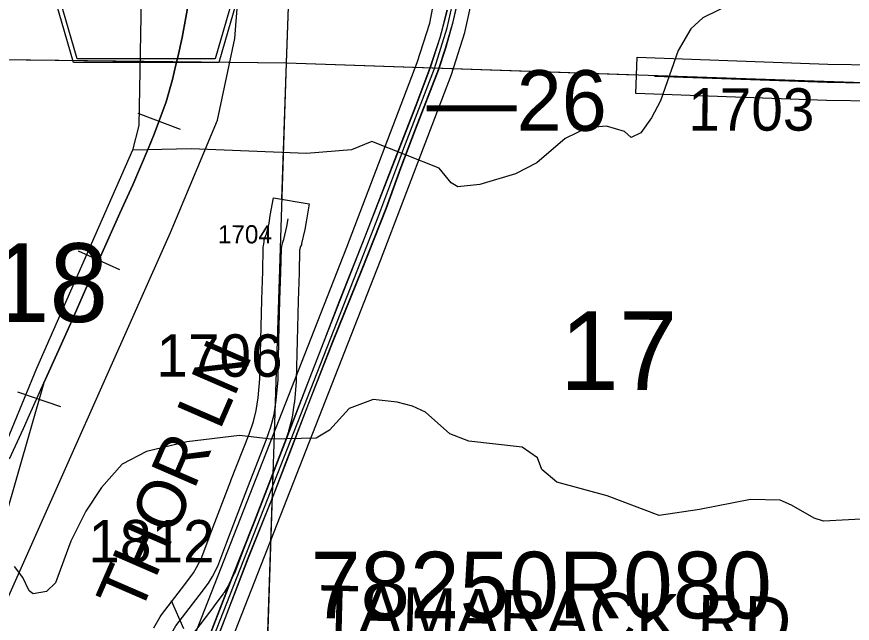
# Model space of a CAD drawing. Extents: x -132.8 to -73.3, y -60 to -26.
# Drawn here: x -109.082 to -107.703, y -35.654 to -34.652 of the extents above; entities that cross this region are included whole.
import ezdxf

# ---------------------------------------------------------------- set-up
doc = ezdxf.new("R2010")
doc.units = 0
for name, color, linetype in [('tdCoDivCarto', 7, 'Continuous'), ('tdCoHydroRiver', 7, 'Continuous'), ('tdCoInt', 7, 'Continuous'), ('tdCoIntCL', 7, 'Continuous'), ('tdCoIntRte', 7, 'Continuous'), ('tdCoPrimary', 7, 'Continuous'), ('tdCoRRCL', 7, 'Continuous'), ('tdCoSecRdNmbr', 7, 'Continuous'), ('tdCoSecRdTxt', 7, 'Continuous'), ('tdCoSecRteBand', 7, 'Continuous'), ('tdCoSecRteCL', 7, 'Continuous'), ('tdCoSectLine', 7, 'Continuous'), ('tdCoSectLinePart', 7, 'Continuous'), ('tdCoSectNmbr', 7, 'Continuous'), ('tdCoShieldCoRteHrd', 7, 'Continuous'), ('tdCoStrucDivPri', 7, 'Continuous'), ('tdCoStrucPriMaintName', 7, 'Continuous'), ('tdCoSurfEarth', 7, 'Continuous'), ('tdCoSurfGravel', 7, 'Continuous'), ('tdStHwyIntRefPost1', 7, 'Continuous')]:
    doc.layers.add(name, color=color, linetype=linetype)

msp = doc.modelspace()

# ---------------------------------------------------------------- linework, layer by layer
at = {"layer": 'tdCoDivCarto'}
for p, q in [((-108.3619, -34.6607), (-108.349, -34.604)), ((-108.3719, -34.6416), (-108.384, -34.687)), ((-108.3742, -34.7041), (-108.3619, -34.6607)), ((-108.384, -34.687), (-108.4, -34.7368)), ((-108.3858, -34.7394), (-108.3742, -34.7041)), ((-108.4, -34.7368), (-108.4234, -34.7984)), ((-108.4238, -34.8373), (-108.3858, -34.7394)), ((-108.4234, -34.7984), (-108.4629, -34.9003)), ((-108.4482, -34.9012), (-108.4238, -34.8373)), ((-108.4629, -34.9003), (-108.5078, -35.0157)), ((-108.4723, -34.9685), (-108.4482, -34.9012)), ((-108.512, -35.0684), (-108.4723, -34.9685)), ((-108.5078, -35.0157), (-108.5492, -35.1208)), ((-108.5609, -35.1895), (-108.512, -35.0684)), ((-108.5492, -35.1208), (-108.5766, -35.191)), ((-108.6001, -35.2901), (-108.5609, -35.1895)), ((-108.5766, -35.191), (-108.5985, -35.248)), ((-108.5985, -35.248), (-108.6402, -35.3558)), ((-108.6373, -35.387), (-108.6001, -35.2901)), ((-108.6402, -35.3558), (-108.69, -35.4857)), ((-108.659, -35.444), (-108.6373, -35.387)), ((-108.7, -35.546), (-108.659, -35.444)), ((-108.69, -35.4857), (-108.7297, -35.5854)), ((-108.7377, -35.6442), (-108.7, -35.546)), ((-108.7297, -35.5854), (-108.7768, -35.7067)), ((-108.7651, -35.7143), (-108.7377, -35.6442))]:
    msp.add_line(p, q, dxfattribs=at)
for points in [[(-108.7651, -35.7143), (-108.7377, -35.6442), (-108.7, -35.546), (-108.659, -35.444), (-108.6373, -35.387), (-108.6001, -35.2901), (-108.5609, -35.1895), (-108.512, -35.0684), (-108.4723, -34.9685), (-108.4482, -34.9012), (-108.4238, -34.8373), (-108.3858, -34.7394), (-108.3742, -34.7041), (-108.3619, -34.6607), (-108.349, -34.604)], [(-108.7651, -35.7143), (-108.7377, -35.6442), (-108.7, -35.546), (-108.659, -35.444), (-108.6373, -35.387), (-108.6001, -35.2901), (-108.5609, -35.1895), (-108.512, -35.0684), (-108.4723, -34.9685), (-108.4482, -34.9012), (-108.4238, -34.8373), (-108.3858, -34.7394), (-108.3742, -34.7041), (-108.3619, -34.6607), (-108.349, -34.604)], [(-108.7651, -35.7143), (-108.7377, -35.6442), (-108.7, -35.546), (-108.659, -35.444), (-108.6373, -35.387), (-108.6001, -35.2901), (-108.5609, -35.1895), (-108.512, -35.0684), (-108.4723, -34.9685), (-108.4482, -34.9012), (-108.4238, -34.8373), (-108.3858, -34.7394), (-108.3742, -34.7041), (-108.3619, -34.6607), (-108.349, -34.604)], [(-108.3719, -34.6416), (-108.384, -34.687), (-108.4, -34.7368), (-108.4234, -34.7984), (-108.4629, -34.9003), (-108.5078, -35.0157), (-108.5492, -35.1208), (-108.5766, -35.191), (-108.5985, -35.248), (-108.6402, -35.3558), (-108.69, -35.4857), (-108.7297, -35.5854), (-108.7768, -35.7067), (-108.7797, -35.7141), (-108.7851, -35.7278), (-108.7912, -35.7434), (-108.8084, -35.7873), (-108.8478, -35.8899), (-108.8846, -35.9839), (-108.9011, -36.0263), (-108.9418, -36.1291), (-108.9672, -36.194), (-108.9849, -36.2381), (-109.0044, -36.2892)], [(-108.3719, -34.6416), (-108.384, -34.687), (-108.4, -34.7368), (-108.4234, -34.7984), (-108.4629, -34.9003), (-108.5078, -35.0157), (-108.5492, -35.1208), (-108.5766, -35.191), (-108.5985, -35.248), (-108.6402, -35.3558), (-108.69, -35.4857), (-108.7297, -35.5854), (-108.7768, -35.7067), (-108.7797, -35.7141), (-108.7851, -35.7278), (-108.7912, -35.7434), (-108.8084, -35.7873), (-108.8478, -35.8899), (-108.8846, -35.9839), (-108.9011, -36.0263), (-108.9418, -36.1291), (-108.9672, -36.194), (-108.9849, -36.2381), (-109.0044, -36.2892)], [(-108.3719, -34.6416), (-108.384, -34.687), (-108.4, -34.7368), (-108.4234, -34.7984), (-108.4629, -34.9003), (-108.5078, -35.0157), (-108.5492, -35.1208), (-108.5766, -35.191), (-108.5985, -35.248), (-108.6402, -35.3558), (-108.69, -35.4857), (-108.7297, -35.5854), (-108.7768, -35.7067), (-108.7797, -35.7141), (-108.7851, -35.7278), (-108.7912, -35.7434), (-108.8084, -35.7873), (-108.8478, -35.8899), (-108.8846, -35.9839), (-108.9011, -36.0263), (-108.9418, -36.1291), (-108.9672, -36.194), (-108.9849, -36.2381), (-109.0044, -36.2892)]]:
    msp.add_lwpolyline(points, dxfattribs=at)
at = {"layer": 'tdCoHydroRiver'}
for points in [[(-108.8772, -34.6206), (-108.8807, -34.8319), (-108.8912, -34.8726)], [(-107.8975, -34.6284), (-107.9502, -34.654), (-107.9696, -34.6724), (-107.9909, -34.7082), (-108.0198, -34.7911), (-108.0346, -34.8191), (-108.0526, -34.8439), (-108.0685, -34.8514), (-108.0794, -34.8417), (-108.1091, -34.8331), (-108.1407, -34.8355), (-108.1775, -34.8535), (-108.2242, -34.8934), (-108.2593, -34.9115), (-108.3181, -34.929), (-108.3545, -34.9329), (-108.3654, -34.9263), (-108.3853, -34.9022), (-108.4963, -34.8585), (-108.5298, -34.8719), (-108.6041, -34.878), (-108.7948, -34.8702), (-108.8912, -34.8726)], [(-108.8912, -34.8726), (-109.0497, -35.2331), (-109.1318, -35.4315), (-109.271, -35.5796), (-109.2744, -35.5874)], [(-107.6686, -35.4809), (-107.7508, -35.4853), (-107.7664, -35.4802), (-107.8038, -35.4588), (-107.8225, -35.4504), (-107.8714, -35.4492), (-107.9554, -35.4661), (-108.0219, -35.4756), (-108.108, -35.4435), (-108.1911, -35.421), (-108.2158, -35.3999), (-108.2232, -35.3808), (-108.2481, -35.3629), (-108.3362, -35.3529), (-108.3675, -35.3411), (-108.4076, -35.3054), (-108.4295, -35.2954), (-108.4546, -35.2885), (-108.4939, -35.2844), (-108.5337, -35.2992), (-108.5661, -35.3347), (-108.5885, -35.3484), (-108.6627, -35.3497), (-108.7147, -35.3437), (-108.8017, -35.3543), (-108.8684, -35.37), (-108.9083, -35.3911), (-108.9424, -35.4297), (-108.9686, -35.4685), (-108.9934, -35.5184), (-109.0187, -35.5872), (-109.0333, -35.6011), (-109.0555, -35.6053), (-109.0617, -35.6004), (-109.0722, -35.578), (-109.086, -35.5603)]]:
    msp.add_lwpolyline(points, dxfattribs=at)
at = {"layer": 'tdCoInt'}
for points in [[(-109.5759, -37.2359), (-109.4363, -37.1553), (-109.3778, -37.1179), (-109.3374, -37.0854), (-109.289, -37.0362), (-109.2517, -36.986), (-109.2326, -36.9578), (-109.2082, -36.9125), (-109.1684, -36.8196), (-108.7642, -35.7752), (-108.4819, -35.0548), (-108.3647, -34.7474), (-108.3428, -34.6782), (-108.329, -34.6155), (-108.2601, -34.2494), (-108.1882, -33.8518), (-108.1684, -33.7748), (-108.1573, -33.7272), (-108.1336, -33.6451)], [(-109.5769, -37.1671), (-109.4669, -37.1037), (-109.4128, -37.0691), (-109.3779, -37.041), (-109.3349, -36.9974), (-109.3007, -36.9514), (-109.284, -36.9266), (-109.2623, -36.8864), (-109.224, -36.7971), (-108.82, -35.7533), (-108.5378, -35.0328), (-108.4214, -34.7276), (-108.4008, -34.6627), (-108.3191, -34.2385), (-108.2672, -33.9525), (-108.2474, -33.8493)]]:
    msp.add_lwpolyline(points, dxfattribs=at)
at = {"layer": 'tdCoIntCL'}
msp.add_lwpolyline([(-109.166, -36.7295), (-108.9044, -36.0532), (-108.7921, -35.7643), (-108.7779, -35.728), (-108.7747, -35.7204), (-108.6574, -35.4211), (-108.5098, -35.0438), (-108.4864, -34.9845), (-108.4534, -34.8962), (-108.4433, -34.8694), (-108.393, -34.7375), (-108.3718, -34.6704), (-108.3584, -34.6095), (-108.2896, -34.244), (-108.2376, -33.9578), (-108.2175, -33.8454), (-108.197, -33.7654)], dxfattribs=at)
at = {"layer": 'tdCoIntRte'}
for points in [[(-108.7655, -35.7143), (-108.7381, -35.6442), (-108.7003, -35.546), (-108.6594, -35.444), (-108.6377, -35.387), (-108.6005, -35.2901), (-108.5612, -35.1895), (-108.5124, -35.0684), (-108.4727, -34.9685), (-108.4485, -34.9012), (-108.4241, -34.8373), (-108.3862, -34.7394), (-108.3746, -34.7041), (-108.3622, -34.6607), (-108.3494, -34.604)], [(-108.7655, -35.7143), (-108.7381, -35.6442), (-108.7003, -35.546), (-108.6594, -35.444), (-108.6377, -35.387), (-108.6005, -35.2901), (-108.5612, -35.1895), (-108.5124, -35.0684), (-108.4727, -34.9685), (-108.4485, -34.9012), (-108.4241, -34.8373), (-108.3862, -34.7394), (-108.3746, -34.7041), (-108.3622, -34.6607), (-108.3494, -34.604)], [(-108.3723, -34.6416), (-108.3843, -34.687), (-108.4004, -34.7368), (-108.4238, -34.7984), (-108.4633, -34.9003), (-108.5081, -35.0157), (-108.5496, -35.1208), (-108.5769, -35.191), (-108.5989, -35.248), (-108.6406, -35.3558), (-108.6904, -35.4857), (-108.7301, -35.5854), (-108.7772, -35.7067), (-108.7801, -35.7141), (-108.7855, -35.7278), (-108.7916, -35.7434), (-108.8088, -35.7873), (-108.8482, -35.8899), (-108.885, -35.9839), (-108.9015, -36.0263), (-108.9422, -36.1291), (-108.9676, -36.194), (-108.9853, -36.2381), (-109.0048, -36.2892)], [(-108.3723, -34.6416), (-108.3843, -34.687), (-108.4004, -34.7368), (-108.4238, -34.7984), (-108.4633, -34.9003), (-108.5081, -35.0157), (-108.5496, -35.1208), (-108.5769, -35.191), (-108.5989, -35.248), (-108.6406, -35.3558), (-108.6904, -35.4857), (-108.7301, -35.5854), (-108.7772, -35.7067), (-108.7801, -35.7141), (-108.7855, -35.7278), (-108.7916, -35.7434), (-108.8088, -35.7873), (-108.8482, -35.8899), (-108.885, -35.9839), (-108.9015, -36.0263), (-108.9422, -36.1291), (-108.9676, -36.194), (-108.9853, -36.2381), (-109.0048, -36.2892)]]:
    msp.add_lwpolyline(points, dxfattribs=at)
at = {"layer": 'tdCoPrimary'}
for points in [[(-108.7651, -35.7143), (-108.7377, -35.6442), (-108.7, -35.546), (-108.659, -35.444), (-108.6373, -35.387), (-108.6001, -35.2901), (-108.5609, -35.1895), (-108.512, -35.0684), (-108.4723, -34.9685), (-108.4482, -34.9012), (-108.4238, -34.8373), (-108.3858, -34.7394), (-108.3742, -34.7041), (-108.3619, -34.6607), (-108.349, -34.604)], [(-108.7651, -35.7143), (-108.7377, -35.6442), (-108.7, -35.546), (-108.659, -35.444), (-108.6373, -35.387), (-108.6001, -35.2901), (-108.5609, -35.1895), (-108.512, -35.0684), (-108.4723, -34.9685), (-108.4482, -34.9012), (-108.4238, -34.8373), (-108.3858, -34.7394), (-108.3742, -34.7041), (-108.3619, -34.6607), (-108.349, -34.604)], [(-108.7651, -35.7143), (-108.7377, -35.6442), (-108.7, -35.546), (-108.659, -35.444), (-108.6373, -35.387), (-108.6001, -35.2901), (-108.5609, -35.1895), (-108.512, -35.0684), (-108.4723, -34.9685), (-108.4482, -34.9012), (-108.4238, -34.8373), (-108.3858, -34.7394), (-108.3742, -34.7041), (-108.3619, -34.6607), (-108.349, -34.604)], [(-108.3719, -34.6416), (-108.384, -34.687), (-108.4, -34.7368), (-108.4234, -34.7984), (-108.4629, -34.9003), (-108.5078, -35.0157), (-108.5492, -35.1208), (-108.5766, -35.191), (-108.5985, -35.248), (-108.6402, -35.3558), (-108.69, -35.4857), (-108.7297, -35.5854), (-108.7768, -35.7067), (-108.7797, -35.7141), (-108.7851, -35.7278), (-108.7912, -35.7434), (-108.8084, -35.7873), (-108.8478, -35.8899), (-108.8846, -35.9839), (-108.9011, -36.0263), (-108.9418, -36.1291), (-108.9672, -36.194), (-108.9849, -36.2381), (-109.0044, -36.2892)], [(-108.3719, -34.6416), (-108.384, -34.687), (-108.4, -34.7368), (-108.4234, -34.7984), (-108.4629, -34.9003), (-108.5078, -35.0157), (-108.5492, -35.1208), (-108.5766, -35.191), (-108.5985, -35.248), (-108.6402, -35.3558), (-108.69, -35.4857), (-108.7297, -35.5854), (-108.7768, -35.7067), (-108.7797, -35.7141), (-108.7851, -35.7278), (-108.7912, -35.7434), (-108.8084, -35.7873), (-108.8478, -35.8899), (-108.8846, -35.9839), (-108.9011, -36.0263), (-108.9418, -36.1291), (-108.9672, -36.194), (-108.9849, -36.2381), (-109.0044, -36.2892)], [(-108.3719, -34.6416), (-108.384, -34.687), (-108.4, -34.7368), (-108.4234, -34.7984), (-108.4629, -34.9003), (-108.5078, -35.0157), (-108.5492, -35.1208), (-108.5766, -35.191), (-108.5985, -35.248), (-108.6402, -35.3558), (-108.69, -35.4857), (-108.7297, -35.5854), (-108.7768, -35.7067), (-108.7797, -35.7141), (-108.7851, -35.7278), (-108.7912, -35.7434), (-108.8084, -35.7873), (-108.8478, -35.8899), (-108.8846, -35.9839), (-108.9011, -36.0263), (-108.9418, -36.1291), (-108.9672, -36.194), (-108.9849, -36.2381), (-109.0044, -36.2892)]]:
    msp.add_lwpolyline(points, dxfattribs=at)
at = {"layer": 'tdCoRRCL'}
for p, q in [((-108.8828, -34.8117), (-108.8125, -34.8377)), ((-108.9811, -35.0386), (-108.9128, -35.0696)), ((-109.0812, -35.2715), (-109.0102, -35.2958))]:
    msp.add_line(p, q, dxfattribs=at)
for points in [[(-110.4313, -37.4189), (-110.0109, -36.9131), (-109.9834, -36.887), (-109.9547, -36.8752), (-109.905, -36.8449), (-109.6044, -36.6934), (-109.5402, -36.6509), (-109.4934, -36.6111), (-109.4588, -36.5552), (-109.4299, -36.4756), (-109.4148, -36.3797), (-109.3718, -36.2452), (-109.1084, -35.6384), (-108.8285, -35.0085), (-108.7511, -34.8228), (-108.7224, -34.6879), (-108.6797, -34.1353), (-108.6719, -33.9573), (-108.6685, -33.8264), (-108.6429, -33.6299), (-108.6126, -33.4951), (-108.5831, -33.3168)], [(-108.7966, -34.6159), (-108.8031, -34.6532), (-108.8095, -34.6867), (-108.8168, -34.7187), (-108.8198, -34.7319), (-108.8256, -34.7558), (-108.8359, -34.7929), (-108.8556, -34.8459), (-108.8653, -34.8706), (-108.891, -34.9296), (-108.9121, -34.9764), (-108.9348, -35.0274), (-108.9597, -35.0822), (-108.9692, -35.1026), (-108.9915, -35.1543), (-109.0134, -35.2034), (-109.0378, -35.257), (-109.1031, -35.4853)], [(-109.0943, -35.3822), (-109.0715, -35.3322), (-109.0612, -35.3098), (-109.0378, -35.257), (-109.0134, -35.2034), (-108.9915, -35.1543), (-108.9692, -35.1026), (-108.9597, -35.0822), (-108.9348, -35.0274), (-108.9121, -34.9764), (-108.891, -34.9296), (-108.8653, -34.8706), (-108.8556, -34.8459), (-108.8359, -34.7929), (-108.8256, -34.7558), (-108.8198, -34.7319), (-108.8168, -34.7187), (-108.8095, -34.6867), (-108.8031, -34.6532), (-108.7966, -34.6159)]]:
    msp.add_lwpolyline(points, dxfattribs=at)
at = {"layer": 'tdCoSecRteBand'}
for points in [[(-107.6668, -34.7916), (-107.7452, -34.7903), (-107.7455, -34.7903), (-107.7458, -34.7903), (-108.0309, -34.7802), (-108.0609, -34.7791), (-108.0587, -34.7191), (-108.0287, -34.7202), (-107.744, -34.7303), (-107.6662, -34.7316)], [(-108.8563, -35.6614), (-108.8457, -35.6431), (-108.8447, -35.6415), (-108.8436, -35.64), (-108.8052, -35.5898), (-108.7909, -35.5707), (-108.7856, -35.5618), (-108.7782, -35.5472), (-108.764, -35.5093), (-108.7639, -35.5092), (-108.7639, -35.5091), (-108.7291, -35.4184), (-108.7291, -35.4182), (-108.729, -35.4181), (-108.6987, -35.3413), (-108.6917, -35.3207), (-108.6871, -35.3027), (-108.6838, -35.2817), (-108.681, -35.2501), (-108.6796, -35.1863), (-108.6781, -35.1197), (-108.6781, -35.1195), (-108.6781, -35.1192), (-108.6763, -35.0731), (-108.6756, -35.0345), (-108.6756, -35.0325), (-108.6753, -35.0306), (-108.6743, -35.024), (-108.6738, -35.0207), (-108.6727, -35.0177), (-108.6705, -35.012), (-108.6702, -35.0112), (-108.6659, -34.9929), (-108.6639, -34.9807), (-108.6588, -34.9511), (-108.5997, -34.9612), (-108.6047, -34.9907), (-108.6069, -35.0038), (-108.6071, -35.0047), (-108.6073, -35.0056), (-108.6122, -35.0268), (-108.6127, -35.0288), (-108.6134, -35.0307), (-108.6144, -35.0334), (-108.6154, -35.036), (-108.6157, -35.0375), (-108.6164, -35.0746), (-108.6164, -35.0748), (-108.6164, -35.0751), (-108.6181, -35.1212), (-108.6196, -35.1876), (-108.6196, -35.1876), (-108.6196, -35.1876), (-108.6211, -35.2525), (-108.6211, -35.2535), (-108.6212, -35.2544), (-108.6241, -35.288), (-108.6242, -35.289), (-108.6244, -35.29), (-108.6281, -35.3134), (-108.6283, -35.3148), (-108.6286, -35.3161), (-108.6338, -35.3366), (-108.6341, -35.3378), (-108.6345, -35.3389), (-108.6421, -35.3613), (-108.6424, -35.362), (-108.6426, -35.3627), (-108.6731, -35.44), (-108.7078, -35.5305), (-108.7226, -35.5698), (-108.7232, -35.5714), (-108.7239, -35.5729), (-108.7326, -35.5899), (-108.733, -35.5908), (-108.7336, -35.5918), (-108.7402, -35.6029), (-108.741, -35.6042), (-108.7419, -35.6054), (-108.7572, -35.6258), (-108.7573, -35.626), (-108.7574, -35.6261), (-108.7947, -35.6749)]]:
    msp.add_lwpolyline(points, dxfattribs=at)
at = {"layer": 'tdCoSecRteCL'}
for points in [[(-108.0298, -34.7502), (-107.7447, -34.7603), (-107.6535, -34.7618), (-107.6365, -34.7625)], [(-108.8197, -35.6582), (-108.7813, -35.6079), (-108.766, -35.5874), (-108.7593, -35.5763), (-108.7507, -35.5593), (-108.7359, -35.5199), (-108.7011, -35.4291), (-108.6705, -35.3517), (-108.6629, -35.3292), (-108.6577, -35.3088), (-108.654, -35.2853), (-108.651, -35.2518), (-108.6496, -35.1869), (-108.6481, -35.1204), (-108.6464, -35.074), (-108.6456, -35.035), (-108.6446, -35.0284), (-108.6425, -35.0227), (-108.6414, -35.02), (-108.6365, -34.9988), (-108.6343, -34.9857)]]:
    msp.add_lwpolyline(points, dxfattribs=at)
at = {"layer": 'tdCoSectLine'}
for points in [[(-108.6374, -34.7284), (-108.6014, -33.7311)], [(-109.5766, -34.7171), (-108.6374, -34.7284)], [(-108.6699, -35.731), (-108.6374, -34.7284)], [(-108.6374, -34.7284), (-107.6369, -34.7625)]]:
    msp.add_lwpolyline(points, dxfattribs=at)
at = {"layer": 'tdCoSectLinePart'}
for points in [[(-108.6374, -34.7284), (-108.6129, -34.0491)], [(-109.1153, -34.7226), (-108.6374, -34.7284)], [(-108.6447, -34.9536), (-108.6374, -34.7284)], [(-108.6374, -34.7284), (-108.0601, -34.7481)], [(-108.6689, -35.7008), (-108.6593, -35.4049)]]:
    msp.add_lwpolyline(points, dxfattribs=at)
at = {"layer": 'tdCoShieldCoRteHrd'}
for points in [[(-108.9886, -34.7279), (-109.0705, -34.445), (-109.0744, -34.4318), (-109.0751, -34.4259), (-109.0751, -34.4181), (-109.0709, -34.4078), (-109.0636, -34.3993), (-109.054, -34.3926), (-108.8868, -34.3203), (-108.8792, -34.3186), (-108.8688, -34.3177), (-108.8584, -34.3186), (-108.8509, -34.3203), (-108.6836, -34.3926), (-108.674, -34.3993), (-108.6668, -34.4078), (-108.6625, -34.4181), (-108.6625, -34.4259), (-108.6632, -34.4318), (-108.6671, -34.445), (-108.7491, -34.7279)], [(-108.9827, -34.7215), (-109.0625, -34.4463), (-109.0662, -34.4336), (-109.0669, -34.428), (-109.0669, -34.4205), (-109.0628, -34.4106), (-109.0558, -34.4024), (-109.0466, -34.396), (-108.886, -34.3266), (-108.8788, -34.325), (-108.8688, -34.3241), (-108.8588, -34.325), (-108.8516, -34.3266), (-108.691, -34.396), (-108.6818, -34.4024), (-108.6748, -34.4106), (-108.6708, -34.4205), (-108.6708, -34.428), (-108.6715, -34.4336), (-108.6752, -34.4463), (-108.7549, -34.7215)]]:
    msp.add_lwpolyline(points, close=True, dxfattribs=at)
at = {"layer": 'tdCoStrucDivPri'}
msp.add_line((-108.8069, -35.663), (-108.827, -35.6167), dxfattribs=at)
at = {"layer": 'tdCoSurfEarth'}
msp.add_lwpolyline([(-108.6425, -35.0227), (-108.6414, -35.02), (-108.6365, -34.9988), (-108.6343, -34.9857)], dxfattribs=at)
at = {"layer": 'tdCoSurfGravel'}
for points in [[(-108.0298, -34.7502), (-107.7447, -34.7603), (-107.6535, -34.7618), (-107.6365, -34.7625)], [(-108.8439, -35.7264), (-108.8422, -35.7129), (-108.837, -35.694), (-108.8303, -35.6764), (-108.8197, -35.6582), (-108.7813, -35.6079), (-108.766, -35.5874), (-108.7593, -35.5763), (-108.7507, -35.5593), (-108.7359, -35.5199), (-108.7011, -35.4291), (-108.6705, -35.3517), (-108.6629, -35.3292), (-108.6577, -35.3088), (-108.654, -35.2853), (-108.651, -35.2518), (-108.6496, -35.1869), (-108.6481, -35.1204), (-108.6464, -35.074), (-108.6456, -35.035), (-108.6446, -35.0284), (-108.6425, -35.0227)]]:
    msp.add_lwpolyline(points, dxfattribs=at)

# ---------------------------------------------------------------- texts
at = {"layer": 'tdCoSecRdNmbr'}
for s, height, rotation, p in [('1703', 0.07, 359.9188, (-107.9742, -34.8401)), ('1704', 0.03, 359.9183, (-108.7505, -35.0264)), ('1706', 0.07, 359.9183, (-108.852, -35.2465)), ('1812', 0.07, 359.9182, (-108.9642, -35.5531))]:
    msp.add_text(s, height=height, rotation=rotation, dxfattribs=at).set_placement(p)
at = {"layer": 'tdCoSecRdTxt'}
for s, rotation, p in [('THOR LN', 66.5086, (-108.8799, -35.6418)), ('TAMARACK RD', 358.5365, (-108.5839, -35.6707))]:
    msp.add_text(s, height=0.08, rotation=rotation, dxfattribs=at).set_placement(p)
at = {"layer": 'tdCoSectNmbr'}
for s, rotation, p in [('18', 359.9179, (-109.1251, -35.1561)), ('17', 359.9186, (-108.1856, -35.2684))]:
    msp.add_text(s, height=0.13, rotation=rotation, dxfattribs=at).set_placement(p)
at = {"layer": 'tdCoStrucPriMaintName'}
msp.add_text('78250R080', height=0.11, dxfattribs=at).set_placement((-108.5969, -35.6457))
msp.add_text('78250R080', height=0.11, dxfattribs=at).set_placement((-108.5969, -35.6457))
msp.add_text('78250R080', height=0.11, dxfattribs=at).set_placement((-108.5969, -35.6457))
at = {"layer": 'tdStHwyIntRefPost1'}
msp.add_text('‒‒26', height=0.1, dxfattribs=at).set_placement((-108.406, -34.8405))

doc.saveas('drawing.dxf')
